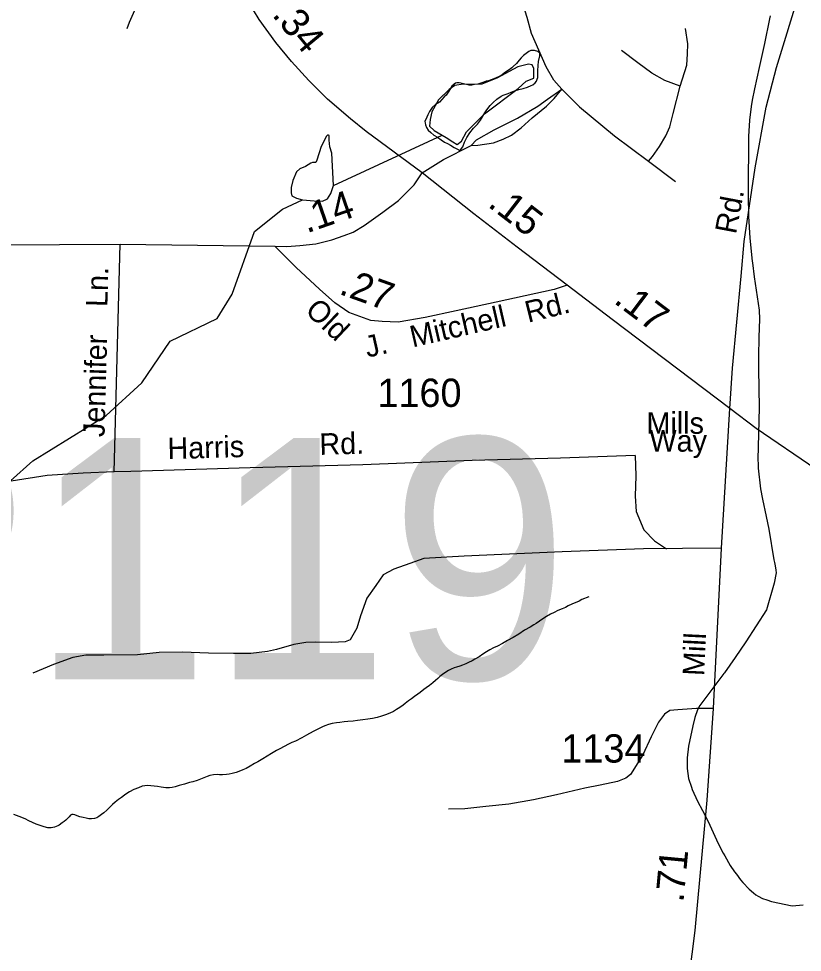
# Model space of a CAD drawing. Extents: x 2126262 to 2293712, y 749403 to 919119.
# Drawn here: x 2143975 to 2147437, y 833147 to 837273 of the extents above; entities that cross this region are included whole.
import ezdxf

# ---------------------------------------------------------------- set-up
doc = ezdxf.new("R2010")
doc.units = 0
for name, color, linetype in [('Exist Hydrographic Misc Water Feature', 7, 'Continuous'), ('Exist Hydrographic Pond Under 1500 Sq Ft', 7, 'Continuous'), ('Exist Road Non-System Type 51', 7, 'Continuous'), ('Exist Road Non-System Type 51 Label', 7, 'Continuous'), ('Exist Road Primary NC Attributed', 7, 'Continuous'), ('Exist Road Primary NC Service Mileage Hundredths English Label', 7, 'Continuous'), ('Exist Road Secondary Mileage Hundredths English Label', 7, 'Continuous'), ('Exist Road Secondary Structure Pipe Number Label', 7, 'Continuous'), ('Exist Road Secondary Type 51 Attributed', 7, 'Continuous'), ('Exist Road Secondary Type 51 Label', 7, 'Continuous'), ('Exist Road Secondary Type 51 Number Label', 7, 'Continuous')]:
    doc.layers.add(name, color=color, linetype=linetype)

msp = doc.modelspace()

# ---------------------------------------------------------------- linework, layer by layer
at = {"layer": 'Exist Hydrographic Misc Water Feature'}
for p, q in [((2147294.5, 837285.4), (2147292.3, 837272.4)), ((2147215.4, 836201.9), (2147216.2, 836194.9)), ((2147092.6, 834382.9), (2147090.3, 834379.4)), ((2146963.2, 834190.1), (2146961.3, 834184.3)), ((2146946.8, 833877.5), (2146950.3, 833866.9)), ((2147057.1, 833644.8), (2147060.4, 833637.7)), ((2147164.1, 833468.1), (2147173.4, 833456.4))]:
    msp.add_line(p, q, dxfattribs=at)
for points in [[(2147292.3, 837272.4), (2147269.3, 837163.2), (2147246.2, 837058.3)], [(2147292.3, 837272.4), (2147269.3, 837163.2), (2147246.2, 837058.3)], [(2145840.9, 836738.4), (2145856.7, 836727.5), (2145868.8, 836721.5), (2145882.8, 836713.7), (2145899, 836703.6), (2145910.7, 836697.4), (2145923.4, 836691.4), (2145927.1, 836694.1), (2145937.1, 836707.6), (2145944.7, 836727.9), (2145954.5, 836748.3), (2145968.5, 836768.5), (2145984.1, 836788.9), (2146001.9, 836806.5), (2146015.6, 836825.1), (2146033.7, 836856.5), (2146043.3, 836871.2), (2146057.3, 836889), (2146071.2, 836903.5), (2146087, 836917), (2146106.9, 836931.4), (2146114.9, 836935.5), (2146132.7, 836941.7), (2146147.1, 836947.7), (2146165.1, 836953.9), (2146184.8, 836960.2), (2146202.9, 836964.7), (2146222.7, 836970.7), (2146238.1, 836977.3), (2146246.5, 836980.9), (2146256.4, 836989.1), (2146262.3, 836997.1), (2146266, 837006.7), (2146268.1, 837013.3), (2146268.1, 837027.1), (2146267.9, 837043), (2146269.7, 837066.6), (2146271.3, 837084.6), (2146277.1, 837109.3), (2146277.5, 837121.4), (2146268.9, 837128.8), (2146252.9, 837132.5), (2146236.9, 837132.9), (2146228.9, 837128.8), (2146217, 837120.1), (2146205.1, 837110.5), (2146195.3, 837100.2), (2146185.2, 837090.4), (2146173.5, 837075.9), (2146159.6, 837062.2), (2146153.8, 837055.7), (2146141.5, 837047.9), (2146130.1, 837039.9), (2146119.8, 837032.1), (2146110.2, 837025.4), (2146097.9, 837017.6), (2146084.1, 837011.5), (2146074.1, 837007.4), (2146061.8, 837002.7), (2146050.3, 836999.2), (2146040.5, 836996.7), (2146030.4, 836992.9), (2146016.3, 836988.9), (2146002.7, 836984.5), (2145988.8, 836982.2), (2145976.5, 836980), (2145964.6, 836980.1), (2145954.7, 836982), (2145946.5, 836983.7), (2145928.1, 836988.5), (2145920.3, 836990.1), (2145910, 836989.6), (2145904.3, 836988.1), (2145898.6, 836984.1), (2145888.5, 836975.4), (2145874.8, 836953.6), (2145862.9, 836935.5), (2145855.1, 836927.7), (2145843.8, 836915.6), (2145833.6, 836905), (2145815.9, 836893.9), (2145801.6, 836881.1), (2145789.5, 836862.6), (2145782.1, 836848.7), (2145777.8, 836838.8), (2145769.8, 836818.5), (2145770.2, 836812.8), (2145772, 836804.4), (2145775.9, 836792), (2145784.3, 836780.6), (2145796.2, 836770.3), (2145808.3, 836758.7), (2145824.5, 836749.4), (2145840.9, 836738.4)], [(2147246.2, 837058.3), (2147225.2, 836963.4), (2147215.6, 836913.2)], [(2147246.2, 837058.3), (2147225.2, 836963.4), (2147215.6, 836913.2)], [(2147215.6, 836913.2), (2147210.3, 836884.5), (2147203.3, 836824.8)], [(2147215.6, 836913.2), (2147210.3, 836884.5), (2147203.3, 836824.8)], [(2147203.3, 836824.8), (2147199.2, 836751.9), (2147198.2, 836671.7), (2147198, 836589.9)], [(2147203.3, 836824.8), (2147199.2, 836751.9), (2147198.2, 836671.7), (2147198, 836589.9)], [(2145366.2, 836536.5), (2145845.3, 836758.8)], [(2147198, 836589.9), (2147197.6, 836493.7), (2147199.4, 836400.6)], [(2147198, 836589.9), (2147197.6, 836493.7), (2147199.4, 836400.6)], [(2142362.5, 831804.2), (2142403.6, 831846), (2142428.6, 831953.7), (2142435.5, 832255.5), (2142467.5, 832448.3), (2142574.6, 832679), (2142996.6, 833290.4), (2143384.5, 834099.3), (2143739.5, 835017.2), (2143838.5, 835143.1), (2144037.4, 835319.5), (2144361.4, 835519.5), (2144519.5, 835663.9), (2144643.5, 835848.3), (2144851.4, 835949), (2144917.5, 836055.9), (2145016.5, 836332.7), (2145140.6, 836431.8), (2145229, 836472.8)], [(2147199.4, 836400.6), (2147204.3, 836303.8), (2147215.4, 836201.9)], [(2147199.4, 836400.6), (2147204.3, 836303.8), (2147215.4, 836201.9)], [(2147216.2, 836194.9), (2147224.2, 836133), (2147246.4, 835984.9), (2147247.4, 835944.9), (2147244.9, 835865.8)], [(2147216.2, 836194.9), (2147224.2, 836133), (2147246.4, 835984.9), (2147247.4, 835944.9), (2147244.9, 835865.8)], [(2147244.9, 835865.8), (2147242.5, 835781), (2147242.3, 835724), (2147246.6, 835555.1), (2147243.3, 835439.3)], [(2147244.9, 835865.8), (2147242.5, 835781), (2147242.3, 835724), (2147246.6, 835555.1), (2147243.3, 835439.3)], [(2147243.3, 835439.3), (2147240, 835325.2), (2147240.8, 835305.2)], [(2147243.3, 835439.3), (2147240, 835325.2), (2147240.8, 835305.2)], [(2147240.8, 835305.2), (2147241.2, 835287), (2147252.3, 835195.1), (2147260.5, 835149.3), (2147276.3, 835074)], [(2147240.8, 835305.2), (2147241.2, 835287), (2147252.3, 835195.1), (2147260.5, 835149.3), (2147276.3, 835074)], [(2147276.3, 835074), (2147288.2, 835017.3), (2147310.3, 834881.9), (2147313.4, 834870.4)], [(2147276.3, 835074), (2147288.2, 835017.3), (2147310.3, 834881.9), (2147313.4, 834870.4)], [(2147319.4, 834835.4), (2147320.4, 834824.7), (2147312.4, 834778.7), (2147278.3, 834661.4), (2147186.3, 834519.9)], [(2147319.4, 834835.4), (2147320.4, 834824.7), (2147312.4, 834778.7), (2147278.3, 834661.4), (2147186.3, 834519.9)], [(2147313.4, 834870.4), (2147317.3, 834855.5), (2147319.4, 834835.4)], [(2147313.4, 834870.4), (2147317.3, 834855.5), (2147319.4, 834835.4)], [(2146494, 834718.8), (2146462.2, 834706.2), (2146450.6, 834699.8), (2146418.6, 834686), (2146402.6, 834677.8), (2146390.5, 834671.6), (2146376.3, 834665.6), (2146356.8, 834657.6), (2146340.9, 834649.1), (2146324.7, 834641), (2146306.8, 834630.7), (2146290.8, 834621.3), (2146275, 834610.7), (2146261.5, 834600.6), (2146251, 834594.1), (2146233.8, 834584.5), (2146209.6, 834570.3), (2146183.6, 834553.6), (2146160, 834539.3), (2146134.2, 834525.3), (2146112, 834512.5), (2146090.1, 834500.8), (2146072.2, 834492.9), (2146056, 834484.8), (2146040.9, 834474.6), (2146024.7, 834464.4), (2146008.9, 834453.8), (2145990.4, 834442.8), (2145978.1, 834435.8), (2145962.5, 834428), (2145949.6, 834421.8), (2145935.9, 834416.2), (2145923.2, 834411.6), (2145909.6, 834406.8), (2145899.4, 834403.9), (2145884.8, 834398.3), (2145873.3, 834392.8), (2145861.4, 834384.9), (2145847.5, 834375.2), (2145835.6, 834365.6), (2145825.8, 834357), (2145815.5, 834348.8), (2145803.8, 834338.4), (2145790.1, 834326.3), (2145775.5, 834316.3), (2145764, 834308.3), (2145748, 834296.1), (2145738.2, 834288.3), (2145724.1, 834277.8), (2145710.5, 834267.3), (2145696.6, 834258), (2145682.6, 834247.6), (2145672.8, 834239.4), (2145658.6, 834228.9), (2145644.3, 834219.7), (2145630.8, 834211.6), (2145615.2, 834204.7), (2145595.1, 834196.7), (2145577, 834190.5), (2145558.8, 834185.2), (2145537.7, 834180.7), (2145518, 834178), (2145494.8, 834174.2), (2145471, 834171.3), (2145453.2, 834169.5), (2145429.6, 834167.4), (2145413.4, 834165.4), (2145393.1, 834163.2), (2145379.2, 834161.3), (2145359.3, 834159), (2145343.7, 834154.4), (2145327.3, 834148), (2145317.8, 834144.2), (2145302.1, 834136.4), (2145275.6, 834123.8), (2145246.1, 834107.1), (2145225.8, 834095.2), (2145198.1, 834081.1), (2145182.1, 834075), (2145166.3, 834066.9), (2145148.1, 834056.6), (2145128.6, 834046.6), (2145114.4, 834038.6), (2145092.3, 834025.7), (2145072.6, 834014.1), (2145053.1, 834002), (2145030.8, 833989.6), (2145017, 833981.5), (2144997.1, 833969.5), (2144979.3, 833959.3), (2144965.6, 833953.2), (2144955.5, 833949.1), (2144936.4, 833942.2), (2144917.8, 833936.9), (2144905.5, 833934.7), (2144893.6, 833932.5), (2144875.8, 833931.9), (2144861.8, 833932), (2144853.8, 833932.4), (2144835.4, 833932)], [(2147186.3, 834519.9), (2147139.3, 834449.5), (2147092.6, 834382.9)], [(2147186.3, 834519.9), (2147139.3, 834449.5), (2147092.6, 834382.9)], [(2147090.3, 834379.4), (2146984.3, 834237.6), (2146978.4, 834227.3)], [(2147090.3, 834379.4), (2146984.3, 834237.6), (2146978.4, 834227.3)], [(2146978.4, 834227.3), (2146971.6, 834214.8), (2146963.2, 834190.1)], [(2146978.4, 834227.3), (2146971.6, 834214.8), (2146963.2, 834190.1)], [(2146961.3, 834184.3), (2146952.3, 834148.9), (2146934.3, 834057.9)], [(2146961.3, 834184.3), (2146952.3, 834148.9), (2146934.3, 834057.9)], [(2146934.3, 834057.9), (2146928.3, 834007.2), (2146928.3, 833990.4)], [(2146934.3, 834057.9), (2146928.3, 834007.2), (2146928.3, 833990.4)], [(2146928.3, 833990.4), (2146928.1, 833959.7), (2146931.2, 833938.1)], [(2146928.3, 833990.4), (2146928.1, 833959.7), (2146931.2, 833938.1)], [(2144835.4, 833932), (2144819.8, 833928.2), (2144808.1, 833924.3), (2144785.9, 833915.9), (2144764, 833907), (2144743.9, 833901.1), (2144729.8, 833897.2), (2144708.2, 833891.1), (2144684.2, 833884.2), (2144666, 833878.9), (2144653.1, 833875.9), (2144640.6, 833874.6), (2144624.4, 833874.6), (2144604.9, 833876.7), (2144588.3, 833879.7), (2144573.7, 833881.5), (2144558.3, 833883.4), (2144544, 833883.9), (2144531.9, 833883.3), (2144520.2, 833881.1), (2144504.6, 833874.9), (2144484.1, 833867), (2144464.6, 833856.6), (2144453.3, 833849.8), (2144442.3, 833842.5), (2144429.2, 833831.9), (2144416.4, 833822.5), (2144400.9, 833810.7), (2144389, 833799.9), (2144377.3, 833788.7), (2144363.7, 833776.1), (2144351.4, 833763.8), (2144341.2, 833756), (2144329.1, 833747.3), (2144319.7, 833741.8), (2144309.6, 833739.3), (2144297.3, 833737.1), (2144285.4, 833737.3), (2144273.5, 833739.5), (2144259.6, 833742.8), (2144244.8, 833746.6), (2144233.3, 833750.8), (2144223.3, 833754.4), (2144215.5, 833756), (2144210, 833756), (2144204.4, 833753.2), (2144197.6, 833746.5), (2144191.5, 833740.1), (2144183.3, 833732), (2144175.5, 833725.9), (2144167.3, 833720.2), (2144153.8, 833709.7), (2144148, 833705.7), (2144133.9, 833699.7), (2144118.1, 833697.2), (2144103.3, 833697.5), (2144087.7, 833701.4), (2144070.1, 833707.4), (2144051.7, 833714.2), (2144036.3, 833721), (2144019.7, 833728.8), (2144003.7, 833736.9), (2143977.8, 833747.7), (2143953.6, 833755.8)], [(2146931.2, 833938.1), (2146934.3, 833915.7), (2146946.8, 833877.5)], [(2146931.2, 833938.1), (2146934.3, 833915.7), (2146946.8, 833877.5)], [(2146950.3, 833866.9), (2146974.1, 833814.8), (2146995.2, 833774.3)], [(2146950.3, 833866.9), (2146974.1, 833814.8), (2146995.2, 833774.3)], [(2146995.2, 833774.3), (2147020.6, 833725.8), (2147057.1, 833644.8)], [(2146995.2, 833774.3), (2147020.6, 833725.8), (2147057.1, 833644.8)], [(2147060.4, 833637.7), (2147087.2, 833584.9), (2147093.8, 833573.8)], [(2147060.4, 833637.7), (2147087.2, 833584.9), (2147093.8, 833573.8)], [(2147093.8, 833573.8), (2147118.2, 833531.7), (2147137.7, 833503.4)], [(2147093.8, 833573.8), (2147118.2, 833531.7), (2147137.7, 833503.4)], [(2147137.7, 833503.4), (2147145.3, 833492.2), (2147164.1, 833468.1)], [(2147137.7, 833503.4), (2147145.3, 833492.2), (2147164.1, 833468.1)], [(2147173.4, 833456.4), (2147202.3, 833425.8), (2147220.3, 833410.5)], [(2147173.4, 833456.4), (2147202.3, 833425.8), (2147220.3, 833410.5)], [(2147220.3, 833410.5), (2147230.6, 833401.9), (2147241, 833396.1)], [(2147220.3, 833410.5), (2147230.6, 833401.9), (2147241, 833396.1)], [(2147241, 833396.1), (2147261.1, 833384.7), (2147279.2, 833379)], [(2147241, 833396.1), (2147261.1, 833384.7), (2147279.2, 833379)], [(2147279.2, 833379), (2147300.3, 833372.1), (2147391.3, 833352), (2147440.5, 833357)], [(2147279.2, 833379), (2147300.3, 833372.1), (2147391.3, 833352), (2147440.5, 833357)]]:
    msp.add_lwpolyline(points, dxfattribs=at)
at = {"layer": 'Exist Hydrographic Pond Under 1500 Sq Ft'}
for points in [[(2145799.9, 836861.7), (2145793.4, 836827.6), (2145789.5, 836797.9), (2145810.1, 836778.5), (2145863, 836748.8), (2145892.7, 836729.5), (2145912, 836717.9), (2145931.4, 836732.1), (2145953.2, 836773.5), (2146032, 836852.1), (2146182.1, 836964.7), (2146216.5, 836996.7), (2146250.1, 837010.9), (2146250.1, 837032.8), (2146250.1, 837053.5), (2146243.6, 837069), (2146226.8, 837072.9), (2146180.4, 837060), (2146087.6, 837010.9), (2146020.4, 836983.8), (2145980.4, 836982.5), (2145939.1, 836983.8), (2145901.7, 836977.3), (2145875.9, 836960.6), (2145829.5, 836915.4), (2145799.9, 836861.7)], [(2145229, 836472.8), (2145279.7, 836468.3), (2145316.5, 836466.7), (2145338.6, 836477.3), (2145354.1, 836500), (2145366.2, 836536.5), (2145358.1, 836678.9), (2145350, 836707.4), (2145346.8, 836736.9), (2145346.7, 836750.6), (2145345.9, 836756.5), (2145344.3, 836758.2), (2145342.9, 836758.8), (2145340.8, 836759), (2145338.6, 836758.2), (2145335.4, 836753.6), (2145310.7, 836708.2), (2145291.7, 836647.4), (2145287.7, 836638.3), (2145280.9, 836637.3), (2145272.3, 836637.8), (2145265.8, 836635.1), (2145242, 836620.6), (2145216.6, 836609.1), (2145201.9, 836596), (2145186.4, 836557.5), (2145179.3, 836527.1), (2145178.2, 836504.3), (2145182.3, 836490.4), (2145201.9, 836479.8), (2145229, 836472.8)]]:
    msp.add_lwpolyline(points, dxfattribs=at)
at = {"layer": 'Exist Road Non-System Type 51'}
for p, q in [((2146756.9, 836644.2), (2146876.6, 836553.8)), ((2144396.5, 835270.1), (2144423.3, 836277.5))]:
    msp.add_line(p, q, dxfattribs=at)
for points in [[(2146374, 836961.8), (2146338.5, 837002), (2146304.4, 837060.7), (2146239.6, 837207.9), (2146220.7, 837278), (2146205.5, 837330), (2146199.9, 837419.9), (2146204.1, 837571.9), (2146212.6, 837849.2), (2146212.2, 837950)], [(2144381.5, 837834.4), (2144410.2, 837769.8), (2144456.9, 837708.8), (2144483.9, 837658.3), (2144502.8, 837607.9), (2144517.4, 837541.6), (2144518.5, 837493.6), (2144517.3, 837435.6), (2144518.6, 837401.6), (2144499.2, 837336), (2144480.4, 837296.3), (2144463.6, 837256.7), (2144453, 837228.9)], [(2146897.5, 836975.1), (2146925.9, 837067.8), (2146928.7, 837118), (2146931.5, 837161.5), (2146920.2, 837229.7)], [(2146897.5, 836975.1), (2146829.3, 837000.6), (2146772.5, 837031.9), (2146710, 837078.2), (2146637.2, 837133.1)], [(2145973.6, 836712.9), (2146003.9, 836714.8), (2146072.1, 836725.2), (2146114.7, 836741.3), (2146152.5, 836759.2), (2146194.2, 836790.5), (2146243.4, 836835), (2146306.8, 836886.1), (2146340.9, 836921.1), (2146374, 836961.8)], [(2145973.6, 836712.9), (2145997.3, 836738.4), (2146074.9, 836782), (2146179, 836834), (2146268, 836886.1), (2146311.5, 836917.3), (2146374, 836961.8)], [(2146374, 836961.8), (2146451.6, 836883.2), (2146606.4, 836755.9), (2146756.9, 836644.2)], [(2146756.9, 836644.2), (2146774.4, 836664.6), (2146805.7, 836709.1), (2146833.1, 836755.5), (2146851.1, 836795.2), (2146866.2, 836854.8), (2146897.5, 836975.1)], [(2145756.9, 836591.4), (2145851.5, 836650.4), (2145973.6, 836712.9)], [(2146698, 835342.6), (2146367.8, 835331.4), (2145977.6, 835321.5), (2145495.2, 835301.4), (2144996.9, 835287.7), (2144470.6, 835272.6), (2144396.5, 835270.1)], [(2146698, 835342.6), (2146700.9, 835253.2), (2146698.7, 835163.2), (2146703.1, 835095.2), (2146736, 835013.9), (2146784.2, 834965.6), (2146836.6, 834930.7)], [(2144396.5, 835270.1), (2144260.4, 835264.9), (2144100.2, 835254.2), (2143941.7, 835229.5), (2143829.2, 835203.8), (2143809.2, 835204.2), (2143763.1, 835201.1), (2143701.5, 835218.4), (2143653.9, 835239.4), (2143606, 835244.4), (2143536, 835243.8), (2143476, 835243.1)], [(2147079.5, 834932.8), (2146735.5, 834929.8), (2146375.2, 834917.3), (2145942.8, 834898.2), (2145764.6, 834887.9), (2145702.2, 834865.2), (2145631.7, 834840.6), (2145585.1, 834815.6), (2145552.2, 834768.3), (2145513, 834713.1), (2145485.4, 834633.6), (2145468.3, 834580), (2145439.2, 834528.6), (2145417, 834519), (2145359, 834516.2), (2145287, 834517.7), (2145243, 834516.6), (2145190.8, 834507.7), (2145114.3, 834485.3), (2145074.1, 834476.1), (2145000, 834467.6), (2144924, 834467.2), (2144814, 834469.5), (2144698.1, 834473.9), (2144596.1, 834472), (2144499.9, 834462), (2144351.8, 834461), (2144271.8, 834460.7), (2144213.6, 834449.9), (2144129, 834419.6), (2144038.2, 834381.5)], [(2147044.9, 834225.5), (2146968.9, 834225), (2146886.8, 834218.7), (2146850.7, 834215.5), (2146828.4, 834199.9), (2146801.7, 834164.5), (2146768.3, 834099.2), (2146732.7, 834019.9), (2146676.9, 833933.1), (2146656.6, 833917.5), (2146620.3, 833902.2), (2146543.9, 833885.8), (2146475.7, 833873.2), (2146351.1, 833843.8), (2146248.6, 833821.9), (2146140.2, 833802.1), (2146038, 833792.2), (2145945.8, 833782.1), (2145873.7, 833779.6)]]:
    msp.add_lwpolyline(points, dxfattribs=at)
at = {"layer": 'Exist Road Primary NC Attributed'}
for points in [[(2145756.9, 836591.4), (2145509.8, 836774.7), (2145441.1, 836831.4), (2145339.1, 836917.6), (2145257.3, 836999.4), (2145179.8, 837083.4), (2145110.5, 837167.4), (2145037.4, 837269.9), (2144987.3, 837352.9), (2144927.3, 837457.6), (2144878.7, 837565.6), (2144839.4, 837667), (2144794.7, 837791.4), (2144776.2, 837874.3), (2144755.4, 837965), (2144745.1, 838023.8)], [(2146397.8, 836096.1), (2146176.4, 836264.1), (2145985.5, 836411.4), (2145756.9, 836591.4)], [(2147116.2, 835550.6), (2146596.9, 835943.4), (2146397.8, 836096.1)], [(2148587.4, 834435.9), (2147902.1, 834981.8), (2147851.3, 835016.8), (2147601.2, 835208), (2147496.7, 835282.1), (2147232.5, 835461.6), (2147116.2, 835550.6)]]:
    msp.add_lwpolyline(points, dxfattribs=at)
at = {"layer": 'Exist Road Secondary Type 51 Attributed'}
for points in [[(2147116.2, 835550.6), (2147128.2, 835728.5), (2147165.9, 836135.4), (2147180, 836289.2), (2147198.6, 836416.8), (2147228.6, 836614.3), (2147277.1, 836881.6), (2147321.9, 837058.3), (2147427.1, 837399.8), (2147470.2, 837608.1), (2147523.7, 837910.3), (2147580.8, 838184.4), (2147608.7, 838340.8), (2147669.3, 838620.5), (2147708.6, 838748.2), (2147732.6, 838836.5), (2147908.8, 839413.6), (2148038.3, 839871.2), (2148144.2, 840238), (2148202.8, 840453), (2148220.8, 840609.3), (2148230.6, 840733.7), (2148240.9, 840971.3)], [(2145107.1, 836267.4), (2145159.1, 836266.4), (2145217.2, 836271.2), (2145287.3, 836277.7), (2145357.7, 836296.3), (2145412.1, 836315.1), (2145452.4, 836330.3), (2145501, 836359.3), (2145584.2, 836417.6), (2145653.3, 836470.2), (2145722.7, 836538.7), (2145756.9, 836591.4)], [(2140973.7, 836060.8), (2141037.7, 836033.2), (2141100.6, 836014.5), (2141169.7, 836002.6), (2141333.3, 835983.2), (2141737.3, 835980.9), (2141961, 835970.3), (2142669.1, 835973.7), (2142757.3, 835981.9), (2142823.8, 835987.2), (2142945.6, 836010.5), (2143099.3, 836052.8), (2143517.2, 836193.6), (2143885.3, 836274.6), (2144423.3, 836277.5), (2145107.1, 836267.4)], [(2146397.8, 836096.1), (2146340, 836076.5), (2146084.7, 836020.8), (2145908, 835982.6), (2145770.6, 835953.2), (2145651.1, 835931.4), (2145581.3, 835934.6), (2145530, 835940.1), (2145433.1, 835974.7), (2145372, 836018), (2145303.2, 836077.4), (2145201.2, 836173.5), (2145107.1, 836267.4)], [(2146782.5, 831844.2), (2146844.4, 832315.2), (2146908.8, 832814.3), (2146962.5, 833243.1), (2147016.6, 833820.1), (2147044.9, 834225.5), (2147079.5, 834932.8), (2147116.2, 835550.6)]]:
    msp.add_lwpolyline(points, dxfattribs=at)

# ---------------------------------------------------------------- texts
at = {"layer": 'Exist Road Non-System Type 51 Label'}
for s, rotation, p in [('Ln.', 88.4759, (2144366.7, 835998.5)), ('Jennifer', 88.4759, (2144354.2, 835423.5)), ('Harris', 1.6486, (2144633.6, 835326.5)), ('Rd.', 1.5777, (2145304.6, 835345.4))]:
    msp.add_text(s, height=95, rotation=rotation, dxfattribs=at).set_placement(p)
for s, p in [('Mills', (2146748, 835438.8)), ('Way', (2146761.3, 835359.9))]:
    msp.add_text(s, height=95, dxfattribs=at).set_placement(p)
at = {"layer": 'Exist Road Primary NC Service Mileage Hundredths English Label'}
for s, rotation, p in [('.34', 309.5116, (2145091.2, 837289.1)), ('.15', 322.3524, (2146042.7, 836446.2)), ('.17', 322.8997, (2146599, 836020.1))]:
    msp.add_text(s, height=125, rotation=rotation, dxfattribs=at).set_placement(p)
at = {"layer": 'Exist Road Secondary Mileage Hundredths English Label'}
for s, rotation, p in [('.14', 19.1412, (2145247.2, 836324.1)), ('.27', 340.3524, (2145385.4, 836058.1)), ('.71', 84.6431, (2146911.2, 833365.7))]:
    msp.add_text(s, height=125, rotation=rotation, dxfattribs=at).set_placement(p)
at = {"layer": 'Exist Road Secondary Structure Pipe Number Label'}
msp.add_text('P119', height=1066.27, dxfattribs=at).set_placement((2143076.7, 834353.8))
at = {"layer": 'Exist Road Secondary Type 51 Label'}
for s, rotation, p in [('Rd.', 79.2504, (2147143.3, 836318)), ('Old', 316.7083, (2145235.6, 835977.5)), ('Rd.', 13.8493, (2146224.8, 835929.1)), ('J.   Mitchell', 12.8558, (2145515.5, 835774.7)), ('Mill', 87.1988, (2147002.6, 834367.1))]:
    msp.add_text(s, height=95, rotation=rotation, dxfattribs=at).set_placement(p)
at = {"layer": 'Exist Road Secondary Type 51 Number Label'}
for s, p in [('1160', (2145559.4, 835557.6)), ('1134', (2146371.9, 833985.9))]:
    msp.add_text(s, height=125, dxfattribs=at).set_placement(p)

doc.saveas('drawing.dxf')
